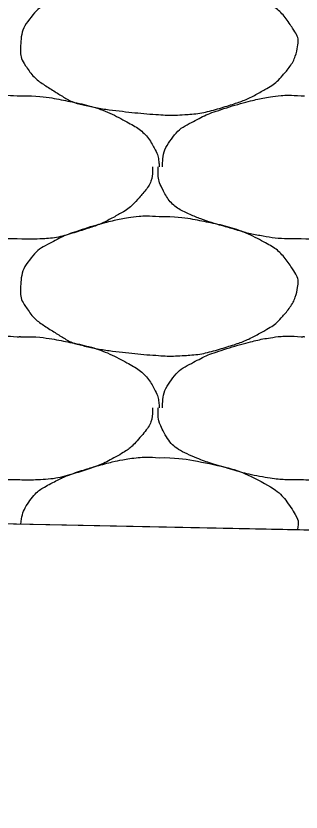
# Model space of a CAD drawing. Extents: x 1373719 to 1374161, y 379835 to 380167.
# Drawn here: x 1373968.65 to 1373969.113, y 379973.785 to 379975.076 of the extents above; entities that cross this region are included whole.
import ezdxf

# ---------------------------------------------------------------- set-up
doc = ezdxf.new("R2010")
doc.units = 0
doc.layers.add('Aggregate Base Course', color=7, linetype='Continuous')
doc.layers.add('SIGNATURE', color=7, linetype='Continuous')

msp = doc.modelspace()

# ---------------------------------------------------------------- linework, layer by layer
msp.add_line((1373965.3548, 379974.3183), (1373992.0048, 379973.7853))
at = {"layer": 'Aggregate Base Course'}
for points, degree in [([(1373968.8828, 379975.1412), (1373968.9091, 379975.1415), (1373968.9356, 379975.1376), (1373968.962, 379975.1322), (1373968.9942, 379975.1256), (1373969.0239, 379975.1158), (1373969.0538, 379975.0998), (1373969.0737, 379975.0891), (1373969.0873, 379975.0746), (1373969.1006, 379975.0548), (1373969.1063, 379975.0462), (1373969.1093, 379975.0364), (1373969.1078, 379975.0278), (1373969.1047, 379975.0109), (1373969.0959, 379974.9941), (1373969.0826, 379974.9792), (1373969.0741, 379974.9698), (1373969.0658, 379974.9634), (1373969.0556, 379974.9576), (1373969.0374, 379974.9473), (1373969.0195, 379974.9386), (1373968.9998, 379974.9324), (1373968.9742, 379974.9243), (1373968.9487, 379974.9178), (1373968.9224, 379974.9162), (1373968.9092, 379974.9154), (1373968.8959, 379974.9153), (1373968.8828, 379974.9162), (1373968.8629, 379974.9175), (1373968.8432, 379974.9194), (1373968.8234, 379974.9216), (1373968.8016, 379974.924), (1373968.7801, 379974.9274), (1373968.7586, 379974.9324), (1373968.7409, 379974.9365), (1373968.7257, 379974.9459), (1373968.71, 379974.9558), (1373968.6921, 379974.967), (1373968.6776, 379974.9779), (1373968.665, 379974.9972), (1373968.6585, 379975.0071), (1373968.6572, 379975.0177), (1373968.6578, 379975.0278), (1373968.6586, 379975.0424), (1373968.6617, 379975.0571), (1373968.6722, 379975.071), (1373968.6828, 379975.0851), (1373968.6943, 379975.0926), (1373968.7082, 379975.0998), (1373968.72, 379975.106), (1373968.7316, 379975.1118), (1373968.7442, 379975.116), (1373968.762, 379975.122), (1373968.7799, 379975.1274), (1373968.7982, 379975.1322), (1373968.8095, 379975.1351), (1373968.8208, 379975.1376), (1373968.8324, 379975.1394), (1373968.849, 379975.142), (1373968.8661, 379975.1426), (1373968.8828, 379975.1412)], 3), ([(1373968.4274, 379974.8316), (1373968.4274, 379974.8322), (1373968.4273, 379974.8328), (1373968.4274, 379974.8334), (1373968.4277, 379974.8486), (1373968.432, 379974.8631), (1373968.4418, 379974.8766), (1373968.4517, 379974.8902), (1373968.4639, 379974.8982), (1373968.4778, 379974.9054), (1373968.4896, 379974.9116), (1373968.5012, 379974.9174), (1373968.5138, 379974.9216), (1373968.5316, 379974.9276), (1373968.5495, 379974.933), (1373968.5678, 379974.9378), (1373968.5791, 379974.9407), (1373968.5904, 379974.9432), (1373968.602, 379974.945), (1373968.6186, 379974.9476), (1373968.6357, 379974.9482), (1373968.6524, 379974.9468)], 3), ([(1373968.6524, 379974.9468), (1373968.6542, 379974.9467), (1373968.656, 379974.9469), (1373968.6578, 379974.9468)], 2), ([(1373968.6578, 379974.9468), (1373968.6841, 379974.9471), (1373968.7106, 379974.9432), (1373968.737, 379974.9378), (1373968.7692, 379974.9312), (1373968.7989, 379974.9214), (1373968.8288, 379974.9054), (1373968.8487, 379974.8947), (1373968.8646, 379974.8808), (1373968.8756, 379974.8604), (1373968.8803, 379974.8516), (1373968.882, 379974.8427), (1373968.8828, 379974.8334), (1373968.8828, 379974.8328), (1373968.8829, 379974.8322), (1373968.8828, 379974.8316)], 3), ([(1373968.8882, 379974.8316), (1373968.8882, 379974.8322), (1373968.8881, 379974.8328), (1373968.8882, 379974.8334), (1373968.8885, 379974.8486), (1373968.8928, 379974.8631), (1373968.9026, 379974.8766), (1373968.9125, 379974.8902), (1373968.9247, 379974.8982), (1373968.9386, 379974.9054), (1373968.9504, 379974.9116), (1373968.962, 379974.9174), (1373968.9746, 379974.9216), (1373968.9924, 379974.9276), (1373969.0103, 379974.933), (1373969.0286, 379974.9378), (1373969.0399, 379974.9407), (1373969.0512, 379974.9432), (1373969.0628, 379974.945), (1373969.0794, 379974.9476), (1373969.0965, 379974.9482), (1373969.1132, 379974.9468)], 3), ([(1373969.1132, 379974.9468), (1373969.115, 379974.9467), (1373969.1168, 379974.9469), (1373969.1186, 379974.9468)], 2), ([(1373968.6524, 379974.7146), (1373968.65, 379974.7146), (1373968.6476, 379974.7146), (1373968.6452, 379974.7146), (1373968.6253, 379974.7146), (1373968.6055, 379974.7164), (1373968.5858, 379974.72), (1373968.5647, 379974.7238), (1373968.5447, 379974.7302), (1373968.5242, 379974.7361), (1373968.5066, 379974.7411), (1373968.4895, 379974.7468), (1373968.4724, 379974.7542), (1373968.4533, 379974.7624), (1373968.4374, 379974.7762), (1373968.4274, 379974.7956), (1373968.4222, 379974.8056), (1373968.4202, 379974.8157), (1373968.4202, 379974.8262), (1373968.4202, 379974.828), (1373968.4202, 379974.8298), (1373968.4202, 379974.8316)], 3), ([(1373968.872, 379974.8316), (1373968.872, 379974.8298), (1373968.872, 379974.828), (1373968.872, 379974.8262), (1373968.8713, 379974.8079), (1373968.8597, 379974.7921), (1373968.8468, 379974.7776), (1373968.8386, 379974.7684), (1373968.83, 379974.7618), (1373968.8198, 379974.756), (1373968.8016, 379974.7457), (1373968.7837, 379974.737), (1373968.764, 379974.7308), (1373968.7384, 379974.7227), (1373968.7129, 379974.7156), (1373968.6866, 379974.7146), (1373968.6752, 379974.7141), (1373968.6637, 379974.7141), (1373968.6524, 379974.7146)], 3), ([(1373969.1132, 379974.7146), (1373969.1108, 379974.7146), (1373969.1084, 379974.7146), (1373969.106, 379974.7146), (1373969.0861, 379974.7146), (1373969.0663, 379974.7164), (1373969.0466, 379974.72), (1373969.0255, 379974.7238), (1373969.0055, 379974.7302), (1373968.985, 379974.7361), (1373968.9674, 379974.7411), (1373968.9503, 379974.7468), (1373968.9332, 379974.7542), (1373968.9141, 379974.7624), (1373968.8982, 379974.7762), (1373968.8882, 379974.7956), (1373968.883, 379974.8056), (1373968.881, 379974.8157), (1373968.881, 379974.8262), (1373968.881, 379974.828), (1373968.881, 379974.8298), (1373968.881, 379974.8316)], 3), ([(1373969.3328, 379974.8316), (1373969.3328, 379974.8298), (1373969.3328, 379974.828), (1373969.3328, 379974.8262), (1373969.3321, 379974.8079), (1373969.3205, 379974.7921), (1373969.3076, 379974.7776), (1373969.2994, 379974.7684), (1373969.2908, 379974.7618), (1373969.2806, 379974.756), (1373969.2624, 379974.7457), (1373969.2445, 379974.737), (1373969.2248, 379974.7308), (1373969.1992, 379974.7227), (1373969.1737, 379974.7156), (1373969.1474, 379974.7146), (1373969.136, 379974.7141), (1373969.1245, 379974.7141), (1373969.1132, 379974.7146)], 3), ([(1373968.8828, 379974.7506), (1373968.9091, 379974.7509), (1373968.9356, 379974.747), (1373968.962, 379974.7416), (1373968.9942, 379974.735), (1373969.0239, 379974.7252), (1373969.0538, 379974.7092), (1373969.0737, 379974.6985), (1373969.0873, 379974.684), (1373969.1006, 379974.6642), (1373969.1063, 379974.6556), (1373969.1093, 379974.6458), (1373969.1078, 379974.6372), (1373969.1047, 379974.6203), (1373969.0959, 379974.6035), (1373969.0826, 379974.5886), (1373969.0741, 379974.5792), (1373969.0658, 379974.5728), (1373969.0556, 379974.567), (1373969.0374, 379974.5567), (1373969.0195, 379974.548), (1373968.9998, 379974.5418), (1373968.9742, 379974.5337), (1373968.9487, 379974.5272), (1373968.9224, 379974.5256), (1373968.9092, 379974.5248), (1373968.8959, 379974.5247), (1373968.8828, 379974.5256), (1373968.8629, 379974.5269), (1373968.8432, 379974.5288), (1373968.8234, 379974.531), (1373968.8016, 379974.5334), (1373968.7801, 379974.5368), (1373968.7586, 379974.5418), (1373968.7409, 379974.5459), (1373968.7257, 379974.5553), (1373968.71, 379974.5652), (1373968.6921, 379974.5764), (1373968.6776, 379974.5873), (1373968.665, 379974.6066), (1373968.6585, 379974.6165), (1373968.6572, 379974.6271), (1373968.6578, 379974.6372), (1373968.6586, 379974.6518), (1373968.6617, 379974.6665), (1373968.6722, 379974.6804), (1373968.6828, 379974.6945), (1373968.6943, 379974.702), (1373968.7082, 379974.7092), (1373968.72, 379974.7154), (1373968.7316, 379974.7212), (1373968.7442, 379974.7254), (1373968.762, 379974.7314), (1373968.7799, 379974.7368), (1373968.7982, 379974.7416), (1373968.8095, 379974.7445), (1373968.8208, 379974.747), (1373968.8324, 379974.7488), (1373968.849, 379974.7514), (1373968.8661, 379974.752), (1373968.8828, 379974.7506)], 3), ([(1373968.4274, 379974.441), (1373968.4274, 379974.4416), (1373968.4273, 379974.4422), (1373968.4274, 379974.4428), (1373968.4277, 379974.458), (1373968.432, 379974.4725), (1373968.4418, 379974.486), (1373968.4517, 379974.4996), (1373968.4639, 379974.5076), (1373968.4778, 379974.5148), (1373968.4896, 379974.521), (1373968.5012, 379974.5268), (1373968.5138, 379974.531), (1373968.5316, 379974.537), (1373968.5495, 379974.5424), (1373968.5678, 379974.5472), (1373968.5791, 379974.5501), (1373968.5904, 379974.5526), (1373968.602, 379974.5544), (1373968.6186, 379974.557), (1373968.6357, 379974.5576), (1373968.6524, 379974.5562)], 3), ([(1373968.6524, 379974.5562), (1373968.6542, 379974.5561), (1373968.656, 379974.5563), (1373968.6578, 379974.5562)], 2), ([(1373968.6578, 379974.5562), (1373968.6841, 379974.5565), (1373968.7106, 379974.5526), (1373968.737, 379974.5472), (1373968.7692, 379974.5406), (1373968.7989, 379974.5308), (1373968.8288, 379974.5148), (1373968.8487, 379974.5041), (1373968.8646, 379974.4902), (1373968.8756, 379974.4698), (1373968.8803, 379974.461), (1373968.882, 379974.4521), (1373968.8828, 379974.4428), (1373968.8828, 379974.4422), (1373968.8829, 379974.4416), (1373968.8828, 379974.441)], 3), ([(1373968.8882, 379974.441), (1373968.8882, 379974.4416), (1373968.8881, 379974.4422), (1373968.8882, 379974.4428), (1373968.8885, 379974.458), (1373968.8928, 379974.4725), (1373968.9026, 379974.486), (1373968.9125, 379974.4996), (1373968.9247, 379974.5076), (1373968.9386, 379974.5148), (1373968.9504, 379974.521), (1373968.962, 379974.5268), (1373968.9746, 379974.531), (1373968.9924, 379974.537), (1373969.0103, 379974.5424), (1373969.0286, 379974.5472), (1373969.0399, 379974.5501), (1373969.0512, 379974.5526), (1373969.0628, 379974.5544), (1373969.0794, 379974.557), (1373969.0965, 379974.5576), (1373969.1132, 379974.5562)], 3), ([(1373969.1132, 379974.5562), (1373969.115, 379974.5561), (1373969.1168, 379974.5563), (1373969.1186, 379974.5562)], 2), ([(1373968.6524, 379974.324), (1373968.65, 379974.324), (1373968.6476, 379974.324), (1373968.6253, 379974.324), (1373968.6055, 379974.3258), (1373968.5647, 379974.3332), (1373968.5447, 379974.3396), (1373968.5066, 379974.3505), (1373968.4895, 379974.3562), (1373968.4533, 379974.3718), (1373968.4374, 379974.3856), (1373968.4222, 379974.415), (1373968.4202, 379974.4251), (1373968.4202, 379974.4374), (1373968.4202, 379974.4392), (1373968.4202, 379974.441)], 3), ([(1373968.872, 379974.441), (1373968.872, 379974.4392), (1373968.872, 379974.4374), (1373968.8713, 379974.4173), (1373968.8597, 379974.4015), (1373968.8386, 379974.3778), (1373968.83, 379974.3712), (1373968.8016, 379974.3551), (1373968.7837, 379974.3464), (1373968.7384, 379974.3321), (1373968.7129, 379974.325), (1373968.6752, 379974.3235), (1373968.6637, 379974.3235), (1373968.6524, 379974.324)], 3), ([(1373969.1132, 379974.324), (1373969.1108, 379974.324), (1373969.1084, 379974.324), (1373969.0861, 379974.324), (1373969.0663, 379974.3258), (1373969.0255, 379974.3332), (1373969.0055, 379974.3396), (1373968.9674, 379974.3505), (1373968.9503, 379974.3562), (1373968.9141, 379974.3718), (1373968.8982, 379974.3856), (1373968.883, 379974.415), (1373968.881, 379974.4251), (1373968.881, 379974.4374), (1373968.881, 379974.4392), (1373968.881, 379974.441)], 3), ([(1373969.3328, 379974.441), (1373969.3328, 379974.4392), (1373969.3328, 379974.4374), (1373969.3321, 379974.4173), (1373969.3205, 379974.4015), (1373969.2994, 379974.3778), (1373969.2908, 379974.3712), (1373969.2624, 379974.3551), (1373969.2445, 379974.3464), (1373969.1992, 379974.3321), (1373969.1737, 379974.325), (1373969.136, 379974.3235), (1373969.1245, 379974.3235), (1373969.1132, 379974.324)], 3), ([(1373968.6582, 379974.2522), (1373968.6595, 379974.265), (1373968.663, 379974.2777), (1373968.6828, 379974.3039), (1373968.6943, 379974.3114), (1373968.72, 379974.3248), (1373968.7316, 379974.3306), (1373968.762, 379974.3408), (1373968.7799, 379974.3462), (1373968.8095, 379974.3539), (1373968.8208, 379974.3564), (1373968.849, 379974.3608), (1373968.8661, 379974.3614), (1373968.8828, 379974.36)], 3), ([(1373968.8828, 379974.36), (1373968.9091, 379974.3603), (1373968.9356, 379974.3564), (1373968.9942, 379974.3444), (1373969.0239, 379974.3346), (1373969.0737, 379974.3079), (1373969.0873, 379974.2934), (1373969.1063, 379974.265), (1373969.1093, 379974.2552), (1373969.1076, 379974.2455), (1373969.1073, 379974.2444), (1373969.1071, 379974.2433)], 3)]:
    msp.add_open_spline(points, degree=degree, dxfattribs=at)
at = {"layer": 'SIGNATURE'}
msp.add_lwpolyline([(1373961.0836, 379974.2329), (1373962.7242, 379976.2054), (1373965.3548, 379976.2486), (1373968.4651, 379976.1864), (1373969.7589, 379974.2302), (1373965.3548, 379974.3183)], close=True, dxfattribs=at)

doc.saveas('drawing.dxf')
